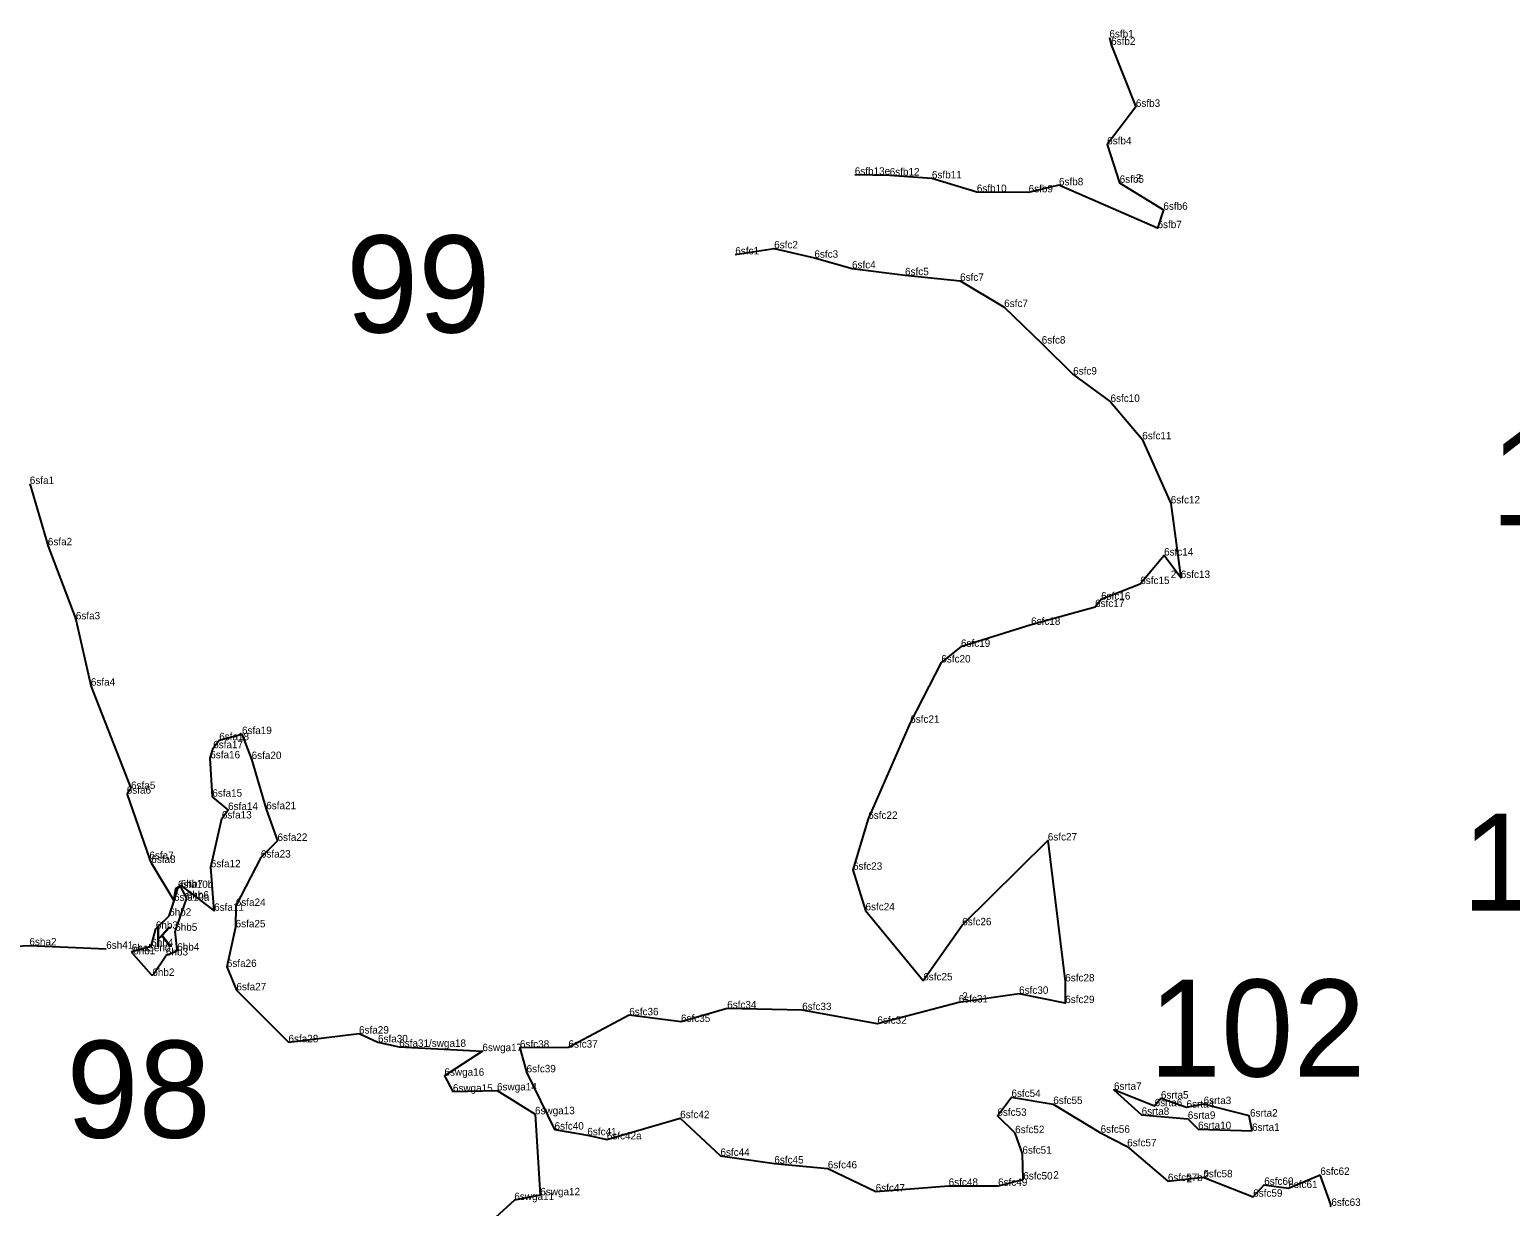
# Model space of a CAD drawing. Extents: x 2072529 to 2268796, y 436423 to 470397.
# Drawn here: x 2137758 to 2138755, y 443469 to 444261 of the extents above; entities that cross this region are included whole.
import ezdxf

# ---------------------------------------------------------------- set-up
doc = ezdxf.new("R2010")
doc.units = 0
for name, color, linetype in [('Default', 7, 'Continuous'), ('Exist Environmental Wetland Boundary', 7, 'Continuous'), ('Exist Environmental Wetland Boundary Cogo Comment', 7, 'Continuous'), ('Exist Environmental Wetland Boundary Cogo Point CELL', 7, 'Continuous'), ('Exist Hydro Jurisdictional Stream or Body of Water NEU Mitigable', 7, 'Continuous'), ('Exist Hydro Jurisdictional Stream or Body of Water NEU Mitigable Cogo Comment', 7, 'Continuous'), ('Exist Hydro Swamp or Marsh', 7, 'Continuous')]:
    doc.layers.add(name, color=color, linetype=linetype)

msp = doc.modelspace()

# ---------------------------------------------------------------- linework, layer by layer
at = {"layer": 'Exist Environmental Wetland Boundary'}
for p, q in [((2137856.52, 443654.41), (2137864.05, 443675.56)), ((2137857.72, 443641.6), (2137856.46, 443653.97)), ((2137850.45, 443637.7), (2137857.12, 443640.58)), ((2137828.12, 443638.38), (2137840.17, 443624.79)), ((2137841.75, 443624.9), (2137850.02, 443637.34))]:
    msp.add_line(p, q, dxfattribs=at)
for points in [[(2137828.12, 443638.38), (2137828.12, 443638.38), (2137827.18, 443640.34), (2137840.29, 443643.8), (2137843.38, 443655.55), (2137852.37, 443664.35), (2137855.64, 443674.38), (2137858.27, 443682.97)], [(2137864, 443676.35), (2137859.89, 443684.22), (2137858.27, 443682.97)]]:
    msp.add_lwpolyline(points, dxfattribs=at)
for centre, start, end in [((2137863.11, 443675.89), 340.39303, 27.55874), ((2137857.46, 443654.07), 160.39303, 185.77787), ((2137856.72, 443641.5), 293.37922, 5.77787), ((2137850.85, 443636.78), 113.37922, 146.39547), ((2137840.92, 443625.45), 221.54335, 326.39547)]:
    msp.add_arc(centre, 1, start, end, dxfattribs=at)
at = {"layer": 'Exist Environmental Wetland Boundary Cogo Point CELL'}
for p, q in [((2138485.42, 444255.64), (2138485.42, 444255.64)), ((2138486.59, 444250.63), (2138486.59, 444250.63)), ((2138503.23, 444208.9), (2138503.23, 444208.9)), ((2138483.92, 444183.66), (2138483.92, 444183.66)), ((2138313.97, 444163.21), (2138313.97, 444163.21)), ((2138337.48, 444162.69), (2138337.48, 444162.69)), ((2138365.91, 444160.76), (2138365.91, 444160.76)), ((2138492.31, 444157.77), (2138492.31, 444157.77)), ((2138396.14, 444151.58), (2138396.14, 444151.58)), ((2138431.01, 444151.34), (2138431.01, 444151.34)), ((2138451.46, 444156.1), (2138451.46, 444156.1)), ((2138521.76, 444139.6), (2138521.76, 444139.6)), ((2138517.82, 444127.25), (2138517.82, 444127.25)), ((2138233.51, 444109.55), (2138233.51, 444109.55)), ((2138259.71, 444113.62), (2138259.71, 444113.62)), ((2138286.8, 444107.33), (2138286.8, 444107.33)), ((2138312.1, 444100.16), (2138312.1, 444100.16)), ((2138347.8, 444095.56), (2138347.8, 444095.56)), ((2138384.89, 444091.79), (2138384.89, 444091.79)), ((2138414.54, 444074.12), (2138414.54, 444074.12)), ((2138439.84, 444049.54), (2138439.84, 444049.54)), ((2138461, 444028.65), (2138461, 444028.65)), ((2138486.16, 444010.27), (2138486.16, 444010.27)), ((2138507.51, 443985.09), (2138507.51, 443985.09)), ((2137758.52, 443955.01), (2137758.52, 443955.01)), ((2138526.71, 443941.91), (2138526.71, 443941.91)), ((2137770.67, 443913.73), (2137770.67, 443913.73)), ((2138522.23, 443906.84), (2138522.23, 443906.84)), ((2138533.44, 443891.74), (2138533.44, 443891.74)), ((2138506.19, 443887.62), (2138506.19, 443887.62)), ((2138475.77, 443872.14), (2138475.77, 443872.14)), ((2138479.83, 443877.19), (2138479.83, 443877.19)), ((2137789.51, 443863.85), (2137789.51, 443863.85)), ((2138432.68, 443860.17), (2138432.68, 443860.17)), ((2138385.47, 443845.34), (2138385.47, 443845.34)), ((2138372.24, 443834.82), (2138372.24, 443834.82)), ((2137799.63, 443819.26), (2137799.63, 443819.26)), ((2138351.31, 443794.22), (2138351.31, 443794.22)), ((2137886.05, 443782.52), (2137886.05, 443782.52)), ((2137901.38, 443786.64), (2137901.38, 443786.64)), ((2137880.04, 443770.3), (2137880.04, 443770.3)), ((2137881.99, 443777.08), (2137881.99, 443777.08)), ((2137907.89, 443769.84), (2137907.89, 443769.84)), ((2137826.7, 443749.66), (2137826.7, 443749.66)), ((2137823.81, 443746.5), (2137823.81, 443746.5)), ((2137881.43, 443744.46), (2137881.43, 443744.46)), ((2137887.84, 443729.79), (2137887.84, 443729.79)), ((2137892.03, 443735.57), (2137892.03, 443735.57)), ((2137917.71, 443736.02), (2137917.71, 443736.02)), ((2138323.04, 443729.53), (2138323.04, 443729.53)), ((2137925.32, 443714.71), (2137925.32, 443714.71)), ((2138443.94, 443715), (2138443.94, 443715)), ((2137839.08, 443702.54), (2137839.08, 443702.54)), ((2137840.33, 443699.87), (2137840.33, 443699.87)), ((2137914.1, 443703.5), (2137914.1, 443703.5)), ((2137880.38, 443696.95), (2137880.38, 443696.95)), ((2138312.77, 443695.28), (2138312.77, 443695.28)), ((2137858.27, 443682.97), (2137858.27, 443682.97)), ((2137859.88, 443684.19), (2137859.88, 443684.19)), ((2137859.89, 443684.22), (2137859.89, 443684.22)), ((2137855.64, 443674.38), (2137855.64, 443674.38)), ((2137864.2, 443675.97), (2137864.2, 443675.97)), ((2137897.22, 443670.91), (2137897.22, 443670.91)), ((2137852.37, 443664.35), (2137852.37, 443664.35)), ((2137882.62, 443667.65), (2137882.62, 443667.65)), ((2138321.2, 443667.94), (2138321.2, 443667.94)), ((2137843.38, 443655.55), (2137843.38, 443655.55)), ((2137856.44, 443654.19), (2137856.44, 443654.19)), ((2137897.1, 443656.52), (2137897.1, 443656.52)), ((2138386.3, 443657.9), (2138386.3, 443657.9)), ((2137809.98, 443642.05), (2137809.98, 443642.05)), ((2137827.18, 443640.34), (2137827.18, 443640.34)), ((2137840.29, 443643.8), (2137840.29, 443643.8)), ((2137857.79, 443640.87), (2137857.79, 443640.87)), ((2137828.12, 443638.38), (2137828.12, 443638.38)), ((2137850.18, 443637.58), (2137850.18, 443637.58)), ((2137891.18, 443629.84), (2137891.18, 443629.84)), ((2137841.03, 443623.81), (2137841.03, 443623.81)), ((2138360.11, 443620.79), (2138360.11, 443620.79)), ((2138455.69, 443620.1), (2138455.69, 443620.1)), ((2137897.63, 443614.1), (2137897.63, 443614.1)), ((2138424.6, 443611.75), (2138424.6, 443611.75)), ((2138228.06, 443601.98), (2138228.06, 443601.98)), ((2138278.56, 443600.77), (2138278.56, 443600.77)), ((2138383.95, 443605.92), (2138383.95, 443605.92)), ((2138455.68, 443605.52), (2138455.68, 443605.52)), ((2138162.14, 443597.29), (2138162.14, 443597.29)), ((2138196.98, 443592.83), (2138196.98, 443592.83)), ((2138329.23, 443591.59), (2138329.23, 443591.59)), ((2137932.68, 443579.14), (2137932.68, 443579.14)), ((2137980.19, 443584.98), (2137980.19, 443584.98)), ((2137992.95, 443579.11), (2137992.95, 443579.11)), ((2138007.23, 443576.05), (2138007.23, 443576.05)), ((2138063.26, 443573.16), (2138063.26, 443573.16)), ((2138088.54, 443575.47), (2138088.54, 443575.47)), ((2138121.21, 443575.54), (2138121.21, 443575.54)), ((2138037.71, 443556.61), (2138037.71, 443556.61)), ((2138092.99, 443558.91), (2138092.99, 443558.91)), ((2138043.4, 443545.92), (2138043.4, 443545.92)), ((2138073.1, 443546.7), (2138073.1, 443546.7)), ((2138419.46, 443542.28), (2138419.46, 443542.28)), ((2138488.5, 443547.13), (2138488.5, 443547.13)), ((2138520.09, 443541.25), (2138520.09, 443541.25)), ((2138098.68, 443530.69), (2138098.68, 443530.69)), ((2138409.98, 443529.64), (2138409.98, 443529.64)), ((2138447.62, 443537.57), (2138447.62, 443537.57)), ((2138507.11, 443530.27), (2138507.11, 443530.27)), ((2138515.85, 443536.08), (2138515.85, 443536.08)), ((2138537.35, 443535.13), (2138537.35, 443535.13)), ((2138548.86, 443537.52), (2138548.86, 443537.52)), ((2138579.14, 443529.29), (2138579.14, 443529.29)), ((2138111.83, 443520.35), (2138111.83, 443520.35)), ((2138196.41, 443528.03), (2138196.41, 443528.03)), ((2138538.2, 443527.6), (2138538.2, 443527.6)), ((2138545.1, 443520.73), (2138545.1, 443520.73)), ((2138581.45, 443519.49), (2138581.45, 443519.49)), ((2138133.93, 443516.5), (2138133.93, 443516.5)), ((2138147.02, 443513.74), (2138147.02, 443513.74)), ((2138421.95, 443517.94), (2138421.95, 443517.94)), ((2138479.48, 443518.21), (2138479.48, 443518.21)), ((2138223.53, 443502.64), (2138223.53, 443502.64)), ((2138426.83, 443504.13), (2138426.83, 443504.13)), ((2138497.38, 443509.05), (2138497.38, 443509.05)), ((2138259.81, 443497.51), (2138259.81, 443497.51)), ((2138295.79, 443494.22), (2138295.79, 443494.22)), ((2138627.42, 443489.86), (2138627.42, 443489.86)), ((2138377.19, 443482.49), (2138377.19, 443482.49)), ((2138410.45, 443482.47), (2138410.45, 443482.47)), ((2138427.45, 443486.75), (2138427.45, 443486.75)), ((2138524.79, 443485.68), (2138524.79, 443485.68)), ((2138548.63, 443488.21), (2138548.63, 443488.21)), ((2138589.66, 443483.14), (2138589.66, 443483.14)), ((2138605.88, 443480.98), (2138605.88, 443480.98)), ((2138084.76, 443472.89), (2138084.76, 443472.89)), ((2138102.23, 443476.11), (2138102.23, 443476.11)), ((2138328.05, 443478.66), (2138328.05, 443478.66)), ((2138582.21, 443475.15), (2138582.21, 443475.15)), ((2138634.86, 443468.99), (2138634.86, 443468.99))]:
    msp.add_line(p, q, dxfattribs=at)
at = {"layer": 'Exist Hydro Jurisdictional Stream or Body of Water NEU Mitigable'}
for p, q in [((2137758.52, 443955.01), (2137770.66, 443913.77)), ((2137770.68, 443913.69), (2137789.49, 443863.92)), ((2137789.53, 443863.78), (2137799.61, 443819.33)), ((2137799.66, 443819.19), (2137826.47, 443750.24)), ((2137826.28, 443749.21), (2137824.21, 443746.94)), ((2137824.01, 443745.93), (2137839.06, 443702.59)), ((2137839.1, 443702.49), (2137840.33, 443699.87)), ((2138634.53, 443469.91), (2138627.42, 443489.86)), ((2138634.53, 443469.91), (2138627.42, 443489.86)), ((2138634.53, 443469.91), (2138627.42, 443489.86))]:
    msp.add_line(p, q, dxfattribs=at)
for points in [[(2138485.42, 444255.64), (2138486.59, 444250.63), (2138503.23, 444208.9), (2138483.92, 444183.66), (2138492.31, 444157.77), (2138521.76, 444139.6), (2138517.82, 444127.25), (2138451.46, 444156.1), (2138431.01, 444151.34), (2138396.14, 444151.58), (2138365.91, 444160.76), (2138337.48, 444162.69), (2138313.97, 444163.21)], [(2138233.51, 444109.55), (2138259.71, 444113.62), (2138286.8, 444107.33), (2138312.1, 444100.16), (2138347.8, 444095.56), (2138384.89, 444091.79), (2138414.54, 444074.12), (2138439.84, 444049.54), (2138461, 444028.65), (2138486.16, 444010.27), (2138507.51, 443985.09), (2138526.71, 443941.91), (2138533.44, 443891.74), (2138522.23, 443906.84), (2138506.19, 443887.62), (2138479.83, 443877.19), (2138475.77, 443872.14), (2138432.68, 443860.17), (2138385.47, 443845.34), (2138372.24, 443834.82), (2138351.31, 443794.22), (2138323.04, 443729.53), (2138312.77, 443695.28), (2138321.2, 443667.94), (2138360.11, 443620.79), (2138386.3, 443657.9), (2138443.94, 443715), (2138455.69, 443620.1), (2138455.68, 443605.52), (2138424.6, 443611.75), (2138383.95, 443605.92), (2138329.23, 443591.59), (2138278.56, 443600.77), (2138228.06, 443601.98), (2138196.98, 443592.83), (2138162.14, 443597.29), (2138121.21, 443575.54), (2138088.54, 443575.47), (2138092.99, 443558.91), (2138111.83, 443520.35), (2138133.93, 443516.5), (2138147.02, 443513.74), (2138196.41, 443528.03), (2138223.53, 443502.64), (2138259.81, 443497.51), (2138295.79, 443494.22), (2138328.05, 443478.66), (2138377.19, 443482.49), (2138410.45, 443482.47), (2138427.45, 443486.75), (2138426.83, 443504.13), (2138421.95, 443517.94), (2138409.98, 443529.64), (2138419.46, 443542.28), (2138447.62, 443537.57), (2138479.48, 443518.21), (2138497.38, 443509.05), (2138524.79, 443485.68), (2138548.63, 443488.21), (2138582.21, 443475.15), (2138589.66, 443483.14), (2138605.88, 443480.98), (2138627.42, 443489.86)], [(2137840.33, 443699.87), (2137855.43, 443674.64), (2137856.9, 443682.72), (2137860.23, 443684.77), (2137882.62, 443667.65), (2137880.38, 443696.95), (2137887.84, 443729.79), (2137892.03, 443735.57), (2137881.43, 443744.46), (2137880.04, 443770.3), (2137881.99, 443777.08), (2137886.05, 443782.52), (2137901.38, 443786.64), (2137907.89, 443769.84), (2137917.71, 443736.02), (2137925.32, 443714.71), (2137914.1, 443703.5), (2137897.22, 443670.91), (2137897.1, 443656.52), (2137891.18, 443629.84), (2137897.63, 443614.1), (2137932.68, 443579.14), (2137980.19, 443584.98), (2137992.95, 443579.11), (2138007.23, 443576.05), (2138063.26, 443573.16), (2138037.71, 443556.61), (2138043.4, 443545.92), (2138073.1, 443546.7), (2138098.68, 443530.69)], [(2137229.44, 443630.48), (2137262.47, 443631.48), (2137298.3, 443635.02), (2137348.31, 443645.25), (2137450.81, 443640.68), (2137505.35, 443641.8), (2137634.16, 443637.89), (2137758.27, 443644.36), (2137809.98, 443642.05)], [(2138098.68, 443530.69), (2138102.23, 443476.11), (2138084.76, 443472.89), (2138033.75, 443426.09), (2137979.9, 443421.5), (2137940.84, 443409.44), (2137932.77, 443385.42), (2137947.2, 443242.34), (2137971.29, 443197.78), (2137979.02, 443125)], [(2138098.68, 443530.69), (2138102.23, 443476.11), (2138084.76, 443472.89), (2138033.75, 443426.09), (2137979.9, 443421.5), (2137940.84, 443409.44), (2137932.77, 443385.42), (2137947.2, 443242.34), (2137971.29, 443197.78), (2137979.02, 443125)]]:
    msp.add_lwpolyline(points, dxfattribs=at)
msp.add_lwpolyline([(2138581.45, 443519.49), (2138579.52, 443529.68), (2138548.86, 443537.52), (2138537.35, 443535.13), (2138520.09, 443541.25), (2138515.85, 443536.08), (2138488.5, 443547.13), (2138507.11, 443530.27), (2138538.2, 443527.6), (2138545.1, 443520.73)], close=True, dxfattribs=at)
for centre, start, end in [((2137771.62, 443914.05), 196.40156, 200.69427), ((2137788.55, 443863.56), 12.78444, 20.69427), ((2137800.59, 443819.55), 192.78444, 201.25325), ((2137825.54, 443749.88), 317.66783, 21.25325), ((2137824.95, 443746.26), 137.66783, 199.15019), ((2137840.01, 443702.91), 199.15019, 205.21768), ((2138633.59, 443469.58), 291.08863, 19.61347), ((2138633.59, 443469.58), 291.08863, 19.61347), ((2138633.59, 443469.58), 291.08863, 19.61347)]:
    msp.add_arc(centre, 1, start, end, dxfattribs=at)

# ---------------------------------------------------------------- texts
at = {"layer": 'Default'}
for s, p in [('99', (2137971.48, 444056.97)), ('103', (2138742.21, 443927.1)), ('104', (2138722.99, 443667.75)), ('102', (2138512.05, 443556.04)), ('98', (2137783.21, 443514.85))]:
    msp.add_text(s, height=65.34, dxfattribs=at).set_placement(p)
at = {"layer": 'Exist Environmental Wetland Boundary Cogo Comment'}
for s, p in [('6hb2', (2137852.37, 443664.35)), ('6hb3', (2137843.38, 443655.55)), ('6hb5', (2137856.44, 443654.19)), ('6hb4', (2137840.29, 443643.8)), ('6ha5end', (2137827.18, 443640.34)), ('6hb1', (2137828.12, 443638.38)), ('6hb3', (2137850.18, 443637.58)), ('6hb4', (2137857.79, 443640.87)), ('6hb2', (2137841.03, 443623.81))]:
    msp.add_text(s, height=5, dxfattribs=at).set_placement(p)
at = {"layer": 'Exist Hydro Jurisdictional Stream or Body of Water NEU Mitigable Cogo Comment'}
for s, p in [('6sfb1', (2138485.42, 444255.64)), ('6sfb2', (2138486.59, 444250.63)), ('6sfb3', (2138503.23, 444208.9)), ('6sfb4', (2138483.92, 444183.66)), ('6sfb13e', (2138313.97, 444163.21)), ('6sfb12', (2138337.48, 444162.69)), ('6sfb11', (2138365.91, 444160.76)), ('6sfb8', (2138451.46, 444156.1)), ('6sfb5', (2138492.31, 444157.77)), ('2', (2138503.23, 444158.7)), ('6sfb10', (2138396.14, 444151.58)), ('6sfb9', (2138431.01, 444151.34)), ('6sfb6', (2138521.76, 444139.6)), ('6sfb7', (2138517.82, 444127.25)), ('6sfc2', (2138259.71, 444113.62)), ('6sfc1', (2138233.51, 444109.55)), ('6sfc3', (2138286.8, 444107.33)), ('6sfc4', (2138312.1, 444100.16)), ('6sfc5', (2138347.8, 444095.56)), ('6sfc7', (2138384.89, 444091.79)), ('6sfc7', (2138414.54, 444074.12)), ('6sfc8', (2138439.84, 444049.54)), ('6sfc9', (2138461, 444028.65)), ('6sfc10', (2138486.16, 444010.27)), ('6sfc11', (2138507.51, 443985.09)), ('6sfa1', (2137758.52, 443955.01)), ('6sfc12', (2138526.71, 443941.91)), ('6sfa2', (2137770.67, 443913.73)), ('6sfc14', (2138522.23, 443906.84)), ('6sfc15', (2138506.19, 443887.62)), ('2', (2138526.71, 443891.71)), ('6sfc13', (2138533.44, 443891.74)), ('6sfc16', (2138479.83, 443877.19)), ('6sfa3', (2137789.51, 443863.85)), ('6sfc17', (2138475.77, 443872.14)), ('6sfc18', (2138432.68, 443860.17)), ('6sfc19', (2138385.47, 443845.34)), ('6sfc20', (2138372.24, 443834.82)), ('6sfa4', (2137799.63, 443819.26)), ('6sfc21', (2138351.31, 443794.22)), ('6sfa19', (2137901.38, 443786.64)), ('6sfa17', (2137881.99, 443777.08)), ('6sfa18', (2137886.05, 443782.52)), ('6sfa16', (2137880.04, 443770.3)), ('6sfa20', (2137907.89, 443769.84)), ('6sfa6', (2137823.81, 443746.5)), ('6sfa5', (2137826.7, 443749.66)), ('6sfa15', (2137881.43, 443744.46)), ('6sfa14', (2137892.03, 443735.57)), ('6sfa21', (2137917.71, 443736.02)), ('6sfa13', (2137887.84, 443729.79)), ('6sfc22', (2138323.04, 443729.53)), ('6sfa22', (2137925.32, 443714.71)), ('6sfc27', (2138443.94, 443715)), ('6sfa23', (2137914.1, 443703.5)), ('6sfa7', (2137839.08, 443702.54)), ('6sfa8', (2137840.33, 443699.87)), ('6sfa12', (2137880.38, 443696.95)), ('6sfc23', (2138312.77, 443695.28)), ('6sfa10a', (2137855.64, 443674.38)), ('6sfa10b', (2137858.27, 443682.97)), ('6hb7', (2137860.17, 443683.44)), ('6hb6', (2137864.2, 443675.97)), ('6sfa11', (2137882.62, 443667.65)), ('6sfa24', (2137897.22, 443670.91)), ('6sfc24', (2138321.2, 443667.94)), ('6sfa25', (2137897.1, 443656.52)), ('6sfc26', (2138386.3, 443657.9)), ('6sha2', (2137758.27, 443644.36)), ('6sh41', (2137809.98, 443642.05)), ('6sfa26', (2137891.18, 443629.84)), ('6sfa27', (2137897.63, 443614.1)), ('6sfc25', (2138360.11, 443620.79)), ('6sfc28', (2138455.69, 443620.1)), ('6sfc31', (2138383.95, 443605.92)), ('2', (2138386.3, 443607.7)), ('6sfc30', (2138424.6, 443611.75)), ('6sfc29', (2138455.68, 443605.52)), ('6sfc36', (2138162.14, 443597.29)), ('6sfc34', (2138228.06, 443601.98)), ('6sfc33', (2138278.56, 443600.77)), ('6sfa29', (2137980.19, 443584.98)), ('6sfc35', (2138196.98, 443592.83)), ('6sfc32', (2138329.23, 443591.59)), ('6sfa28', (2137932.68, 443579.14)), ('6sfa30', (2137992.95, 443579.11)), ('6sfa31/swga18', (2138007.23, 443576.05)), ('6sfc38', (2138088.54, 443575.47)), ('6sfc37', (2138121.21, 443575.54)), ('6swga17', (2138063.26, 443573.16)), ('6swga16', (2138037.71, 443556.61)), ('6sfc39', (2138092.99, 443558.91)), ('6swga15', (2138043.4, 443545.92)), ('6swga14', (2138073.1, 443546.7)), ('6srta7', (2138488.5, 443547.13)), ('6sfc54', (2138419.46, 443542.28)), ('6sfc55', (2138447.62, 443537.57)), ('6srta6', (2138515.85, 443536.08)), ('6srta5', (2138520.09, 443541.25)), ('6srta4', (2138537.35, 443535.13)), ('6srta3', (2138548.86, 443537.52)), ('6swga13', (2138098.68, 443530.69)), ('6sfc42', (2138196.41, 443528.03)), ('6sfc53', (2138409.98, 443529.64)), ('6srta8', (2138507.11, 443530.27)), ('6srta9', (2138538.2, 443527.6)), ('6srta2', (2138580.09, 443529.1)), ('6sfc40', (2138111.83, 443520.35)), ('6sfc41', (2138133.93, 443516.5)), ('6sfc52', (2138421.95, 443517.94)), ('6sfc56', (2138479.48, 443518.21)), ('6srta10', (2138545.1, 443520.73)), ('6srta1', (2138581.45, 443519.49)), ('6sfc42a', (2138147.02, 443513.74)), ('6sfc51', (2138426.83, 443504.13)), ('6sfc57', (2138497.38, 443509.05)), ('6sfc44', (2138223.53, 443502.64)), ('6sfc45', (2138259.81, 443497.51)), ('6sfc46', (2138295.79, 443494.22)), ('6sfc50', (2138427.45, 443486.75)), ('2', (2138447.62, 443487.37)), ('6sfc57b', (2138524.79, 443485.68)), ('2', (2138537.35, 443484.93)), ('6sfc58', (2138548.63, 443488.21)), ('2', (2138548.86, 443487.32)), ('6sfc62', (2138627.42, 443489.86)), ('6swga12', (2138102.23, 443476.11)), ('6sfc47', (2138328.05, 443478.66)), ('6sfc48', (2138377.19, 443482.49)), ('6sfc49', (2138410.45, 443482.47)), ('6sfc59', (2138582.21, 443475.15)), ('6sfc60', (2138589.66, 443483.14)), ('6sfc61', (2138605.88, 443480.98)), ('6swga11', (2138084.76, 443472.89)), ('6sfc63', (2138634.86, 443468.99))]:
    msp.add_text(s, height=5, dxfattribs=at).set_placement(p)
at = {"layer": 'Exist Hydro Swamp or Marsh'}
msp.add_text('K', height=13.6, dxfattribs=at).set_placement((2137842.56, 443643.35))

doc.saveas('drawing.dxf')
